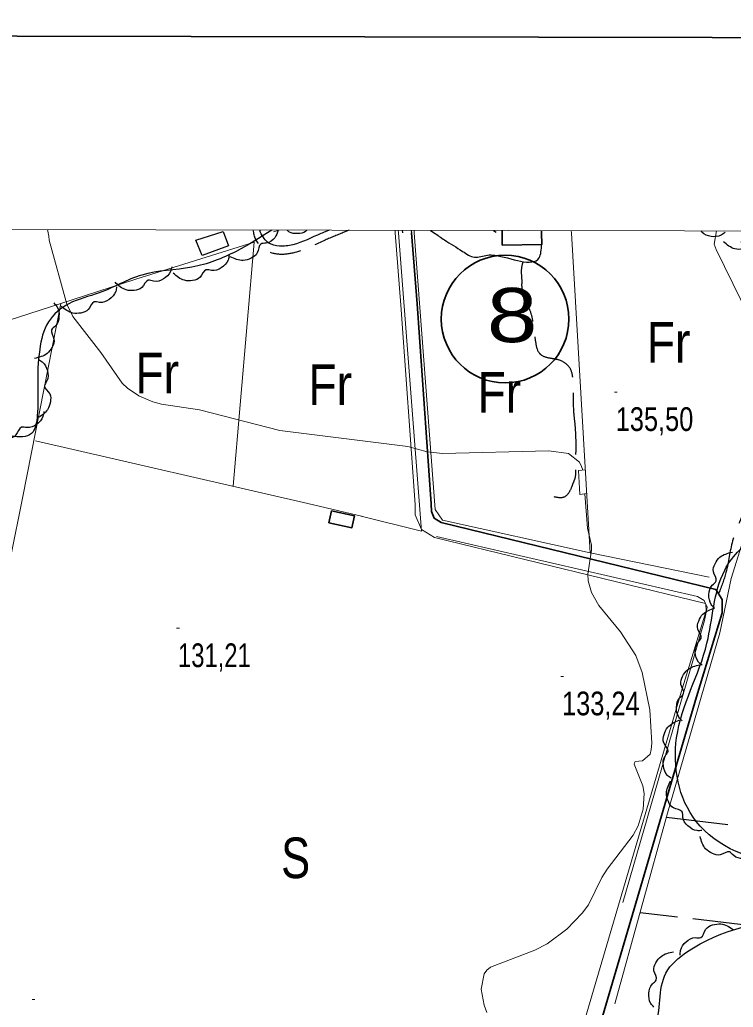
# Model space of a CAD drawing. Extents: x 483843 to 488449, y 4381269 to 4384483.
# Drawn here: x 487172.6 to 487435.9, y 4383843 to 4384207.4 of the extents above; entities that cross this region are included whole.
import ezdxf
from ezdxf.enums import TextEntityAlignment as Align

# ---------------------------------------------------------------- set-up
doc = ezdxf.new("R2010")
doc.units = 0
doc.header["$LTSCALE"] = 3.8
doc.linetypes.add('LONG_DASHED', pattern=[7.5, 6, -1.5])
doc.linetypes.add('MEDIUM_DASHED', pattern=[4.5, 3, -1.5])
for name, color, linetype, lineweight in [('1', 7, 'Continuous', 13), ('13', 7, 'Continuous', 35), ('21', 7, 'Continuous', 25), ('25', 7, 'LONG_DASHED', 25), ('27', 7, 'Continuous', 25), ('38', 7, 'Continuous', 25), ('47', 7, 'Continuous', 35), ('51', 7, 'Continuous', 13), ('6', 7, 'Continuous', 35), ('7', 7, 'Continuous', 13), ('9', 7, 'Continuous', 13)]:
    doc.layers.add(name, color=color, linetype=linetype, lineweight=lineweight)
doc.layers.add('31', color=7, linetype='Continuous')

msp = doc.modelspace()

# ---------------------------------------------------------------- linework, layer by layer
at = {"layer": '1', "lineweight": 35}
msp.add_lwpolyline([(484030.2, 4384207.38), (487748.7, 4384200.21), (487743.96, 4381745.22), (484025.46, 4381752.39)], close=True, dxfattribs=at)
at = {"layer": '1'}
msp.add_lwpolyline([(484100.5, 4384135.8), (487678, 4384129), (487674.1, 4381816.7), (484095.6, 4381823.6)], close=True, dxfattribs=at)
at = {"layer": '21'}
msp.add_lwpolyline([(487239.92, 4384120.37), (487237.6, 4384126.03), (487247.63, 4384129.26), (487249.65, 4384123.9)], close=True, dxfattribs=at)
at = {"layer": '25'}
msp.add_lwpolyline([(487411.27, 4383913.2), (487480.92, 4383904.56), (487471.94, 4383869.57), (487401.49, 4383877.88)], dxfattribs=at)
at = {"layer": '27'}
for points in [[(487265.6, 4384129.78), (487252.4, 4384121.91), (487236.11, 4384116.07), (487217.61, 4384113.18), (487201.83, 4384106.58), (487190.74, 4384102.61), (487183.14, 4384095.89), (487179.92, 4384085.73), (487179.2, 4384072.16), (487179.04, 4384061.28), (487177.46, 4384055.38), (487160.58, 4384055.85), (487139.58, 4384056.45), (487127.52, 4384057.75), (487122.39, 4384061.2), (487101.51, 4384070.12), (487092.89, 4384071.07), (487082.39, 4384071.52), (487067, 4384070.69), (487059.9, 4384067.19), (487048.32, 4384065.71), (487042.35, 4384078.7), (487043.06, 4384096.47), (487044.83, 4384110.25), (487048.55, 4384128.66), (487048.72, 4384130.2)], [(487267.96, 4384129.78), (487266.66, 4384126.97), (487263.55, 4384124.97), (487261.53, 4384124.63), (487260.2, 4384121.33), (487257.93, 4384119.4), (487255.01, 4384118.59), (487250.23, 4384119.9)], [(487278.48, 4384129.76), (487277.98, 4384129.29), (487275.1, 4384128.51), (487272.12, 4384129), (487271.21, 4384129.77)], [(487432.86, 4384128.91), (487431.42, 4384127.87), (487427.66, 4384127.41), (487424.33, 4384128.99), (487423.9, 4384129.48)], [(487451.87, 4384129.43), (487450.06, 4384127.41), (487446.51, 4384126.41), (487444.47, 4384126.69), (487442.24, 4384123.92), (487439.49, 4384122.75), (487436.47, 4384122.83), (487432.28, 4384125.48)], [(487480.78, 4383675.34), (487466.96, 4383660.21), (487380.11, 4383656.26), (487340.64, 4383660.21), (487339.32, 4383667.45), (487372.88, 4383775.35), (487398.54, 4383822.06), (487407.09, 4383835.22), (487411.04, 4383855.62), (487418.93, 4383863.51), (487499.86, 4383858.91), (487507.75, 4383844.43), (487520.25, 4383835.22), (487552.49, 4383856.93), (487526.17, 4383861.54), (487518.28, 4383875.36), (487551.18, 4383874.7), (487561.7, 4383881.28), (487551.83, 4383894.44), (487523.54, 4383888.51), (487511.04, 4383898.38), (487511.7, 4383916.81), (487504.46, 4383923.38), (487492.62, 4383912.2), (487422.22, 4383911.54), (487414.98, 4383942.46), (487426.17, 4383977.33), (487432.75, 4384004.31), (487446.57, 4384016.15), (487455.12, 4384015.49), (487461.04, 4383991.81), (487480.78, 4383982.6), (487489.33, 4383987.2), (487485.38, 4384009.57), (487466.3, 4384031.29), (487457.75, 4384079.97), (487466.3, 4384109.58), (487464.99, 4384121.42), (487438.67, 4384125.37)], [(487249.84, 4384120.42), (487249.45, 4384118.69), (487246.92, 4384115.85), (487243.37, 4384114.84), (487241.34, 4384115.11), (487239.11, 4384112.34), (487236.37, 4384111.16), (487233.35, 4384111.23), (487229.15, 4384113.88)], [(487228.68, 4384116.17), (487228.21, 4384114.46), (487225.57, 4384111.73), (487221.98, 4384110.88), (487219.95, 4384111.23), (487217.61, 4384108.56), (487214.82, 4384107.5), (487211.8, 4384107.7), (487207.73, 4384110.52)], [(487208.31, 4384108.87), (487207.97, 4384107.13), (487205.54, 4384104.21), (487202.03, 4384103.09), (487199.98, 4384103.29), (487197.85, 4384100.44), (487195.15, 4384099.17), (487192.13, 4384099.14), (487187.85, 4384101.64)], [(487185.13, 4384102.92), (487186.28, 4384101.57), (487187.05, 4384097.85), (487185.74, 4384094.4), (487184.31, 4384092.93), (487185.2, 4384089.49), (487184.51, 4384086.58), (487182.65, 4384084.2), (487178.02, 4384082.42)], [(487179.36, 4384082.06), (487180.88, 4384081.13), (487182.76, 4384077.84), (487182.59, 4384074.15), (487181.69, 4384072.31), (487183.61, 4384069.32), (487183.86, 4384066.34), (487182.84, 4384063.5), (487179, 4384060.36)], [(487181.44, 4384062.77), (487181.14, 4384061.03), (487178.76, 4384058.07), (487175.27, 4384056.88), (487173.23, 4384057.04), (487171.14, 4384054.16), (487168.47, 4384052.83), (487165.44, 4384052.75), (487161.12, 4384055.18)], [(487428.94, 4383990.29), (487427.76, 4383991.61), (487426.9, 4383995.31), (487428.12, 4383998.79), (487429.52, 4384000.29), (487428.54, 4384003.71), (487429.15, 4384006.63), (487430.96, 4384009.06), (487435.54, 4384010.95)], [(487424.35, 4383969.18), (487423.06, 4383970.39), (487421.87, 4383974), (487422.78, 4383977.58), (487424.04, 4383979.2), (487422.76, 4383982.52), (487423.11, 4383985.48), (487424.69, 4383988.06), (487429.09, 4383990.36)], [(487416.98, 4383948.72), (487415.79, 4383950.05), (487414.93, 4383953.74), (487416.16, 4383957.22), (487417.55, 4383958.73), (487416.57, 4383962.15), (487417.19, 4383965.07), (487418.99, 4383967.5), (487423.57, 4383969.4)], [(487412.99, 4383927.47), (487411.59, 4383928.56), (487410.1, 4383932.05), (487410.69, 4383935.69), (487411.8, 4383937.42), (487410.24, 4383940.61), (487410.33, 4383943.6), (487411.68, 4383946.3), (487415.85, 4383948.98)], [(487424.31, 4383908.23), (487422.54, 4383908.17), (487419.16, 4383909.89), (487417.28, 4383913.07), (487417.02, 4383915.11), (487413.77, 4383916.56), (487411.93, 4383918.91), (487411.23, 4383921.85), (487412.73, 4383926.58)], [(487444.5, 4383900.05), (487443.22, 4383898.83), (487439.55, 4383897.86), (487436.03, 4383898.97), (487434.48, 4383900.32), (487431.09, 4383899.24), (487428.16, 4383899.76), (487425.67, 4383901.49), (487423.64, 4383906.01)], [(487416.3, 4383862.22), (487416.43, 4383863.99), (487418.51, 4383867.17), (487421.87, 4383868.69), (487423.92, 4383868.73), (487425.72, 4383871.8), (487428.25, 4383873.37), (487431.25, 4383873.75), (487435.79, 4383871.75)], [(487406.57, 4383843.06), (487405.43, 4383844.42), (487404.69, 4383848.14), (487406.03, 4383851.58), (487407.48, 4383853.04), (487406.62, 4383856.49), (487407.33, 4383859.39), (487409.21, 4383861.76), (487413.86, 4383863.5)]]:
    msp.add_spline(points, degree=3, dxfattribs=at)
at = {"layer": '38', "linetype": 'MEDIUM_DASHED'}
for p, q in [((487258.89, 4384128.9), (487258.7, 4384129.8)), ((487294.09, 4384129.73), (487291.95, 4384128.84))]:
    msp.add_line(p, q, dxfattribs=at)
at = {"layer": '38'}
for p, q in [((487261.38, 4384128.9), (487261.17, 4384129.79)), ((487286.75, 4384129.74), (487284.61, 4384128.85)), ((487313.72, 4384129.69), (487313.79, 4384128.8)), ((487317.06, 4384129.69), (487317.13, 4384128.79)), ((487324.18, 4384129.67), (487325.49, 4384128.77)), ((487347.38, 4384129.63), (487348.4, 4384129.02))]:
    msp.add_line(p, q, dxfattribs=at)
at = {"layer": '38', "linetype": 'MEDIUM_DASHED'}
msp.add_spline([(487291.95, 4384128.84), (487284.77, 4384125.84), (487274.03, 4384121.48), (487268.13, 4384120.84), (487262.88, 4384122.6), (487259.09, 4384127.96), (487258.89, 4384128.9)], degree=3, dxfattribs=at)
at = {"layer": '38'}
for points in [[(487284.61, 4384128.85), (487283.69, 4384128.47), (487273.33, 4384124.36), (487268.42, 4384123.88), (487264.47, 4384125), (487261.38, 4384128.9)], [(487325.49, 4384128.77), (487329.3, 4384126.14), (487335.99, 4384121.92), (487340.39, 4384119.75), (487345.12, 4384120.51), (487347.9, 4384120.47), (487364.24, 4384119.56), (487365.17, 4384124.46)]]:
    msp.add_spline(points, degree=3, dxfattribs=at)
at = {"layer": '38', "linetype": 'LONG_DASHED'}
for points in [[(487358.17, 4384118.09), (487357.65, 4384114.93), (487357.81, 4384110.72), (487357.79, 4384109.07), (487358.93, 4384104.93), (487360.38, 4384101.23), (487361.6, 4384097.46), (487362.07, 4384093.4), (487362.83, 4384089.04), (487364.12, 4384084.6), (487364.93, 4384083.76), (487368.67, 4384082.5), (487371.66, 4384081.86), (487375.52, 4384078.88), (487376.65, 4384074.51), (487376.84, 4384071.43), (487376.79, 4384068.58), (487377, 4384062.05), (487377.4, 4384058.14), (487377.7, 4384053.34), (487377.74, 4384050.56), (487377.69, 4384046.96), (487377.55, 4384042.46), (487377.41, 4384038.18), (487376.86, 4384036.69), (487375.7, 4384033.78), (487373.48, 4384031.26), (487369.73, 4384031.31)], [(487460.32, 4384094.19), (487455.56, 4384093.12), (487451.73, 4384087.77), (487450.47, 4384072.93), (487448.97, 4384057.64), (487442.93, 4384038.97), (487440.21, 4384027.45), (487435.61, 4384015.06), (487433.19, 4384003.47), (487430.54, 4383995.75)]]:
    msp.add_spline(points, degree=3, dxfattribs=at)
at = {"layer": '47'}
for p, q in [((487350.56, 4384128.72), (487350.54, 4384129.62)), ((487365.07, 4384129.59), (487365.09, 4384128.7)), ((487350.65, 4384124.18), (487350.56, 4384128.72))]:
    msp.add_line(p, q, dxfattribs=at)
msp.add_lwpolyline([(487365.09, 4384128.7), (487365.17, 4384124.46), (487350.65, 4384124.18)], dxfattribs=at)
at = {"layer": '47', "lineweight": 13}
msp.add_lwpolyline([(487381.29, 4384041.28), (487378.8, 4384041.09), (487379.2, 4384032.23), (487381.81, 4384032.54)], dxfattribs=at)
at = {"layer": '47'}
msp.add_lwpolyline([(487287.64, 4384026.19), (487296.09, 4384024.34), (487295.13, 4384019.93), (487286.68, 4384021.78)], close=True, dxfattribs=at)
at = {"layer": '51'}
for p, q in [((487268.27, 4384129.78), (487266.16, 4384129.07)), ((487311.06, 4384129.7), (487311.13, 4384128.8)), ((487312.25, 4384129.7), (487312.32, 4384128.8)), ((487318.06, 4384129.68), (487318.13, 4384128.79)), ((487376.12, 4384128.67), (487376.07, 4384129.57)), ((487259.05, 4384125.27), (487215.41, 4384111.64)), ((487251.33, 4384035.27), (487259.02, 4384125.27)), ((487187.74, 4384102.65), (487215.41, 4384111.64)), ((487187.74, 4384102.65), (487173.74, 4384031.42)), ((487460.44, 4384082.92), (487435.13, 4384001.16)), ((487173.74, 4384031.42), (487151.3, 4383920.99)), ((487383.09, 4384010.72), (487427.01, 4384001.68))]:
    msp.add_line(p, q, dxfattribs=at)
for points in [[(487311.13, 4384128.8), (487313.22, 4384102.05), (487318.45, 4384028.52), (487318.49, 4384024.64), (487320.8, 4384019.34), (487325.68, 4384016.3), (487425.67, 4383991.92), (487425.79, 4383991.71), (487425.84, 4383989.32), (487416.6, 4383959.24), (487342.3, 4383706.72), (487293.32, 4383559.7), (487280.1, 4383521.5)], [(487312.32, 4384128.8), (487320.78, 4384018.73), (487298.5, 4384024.23)], [(487318.13, 4384128.79), (487325.92, 4384026.69), (487328.56, 4384022.67), (487383.09, 4384010.64), (487376.12, 4384128.67)], [(487187.74, 4384102.65), (487067.96, 4384064.08), (487046.55, 4384061.34), (486926.06, 4384048.55), (486927.35, 4384059.94), (486934.27, 4384060.81)], [(487299.18, 4384024.06), (487278.83, 4384028.94), (487178.39, 4384052.06)], [(487326.3, 4384016.7), (487422.63, 4383994.54), (487425.16, 4383993.08), (487426.25, 4383990.66), (487425.21, 4383985.72), (487395.13, 4383881.63)], [(487435.13, 4384001.16), (487430.92, 4383981.14), (487411.66, 4383914.63), (487392.19, 4383844.3)]]:
    msp.add_lwpolyline(points, dxfattribs=at)
at = {"layer": '6'}
msp.add_lwpolyline([(487317.13, 4384128.79), (487319.18, 4384102.5), (487324.43, 4384028.76), (487324.46, 4384025.91), (487325.54, 4384023.43), (487328.03, 4384021.89), (487429.49, 4383997.14), (487431.73, 4383993.45), (487431.84, 4383988.48), (487422.32, 4383957.52), (487348.01, 4383704.94)], dxfattribs=at)
msp.add_circle((487351.69, 4384096.93), 23.55, dxfattribs=at)
at = {"layer": '7'}
for p, q in [((487392, 4384070.01), (487393, 4384070.01)), ((487230.47, 4383982.88), (487231.47, 4383982.88)), ((487372.19, 4383965.09), (487373.19, 4383965.09)), ((487177.18, 4383845.8), (487178.18, 4383845.8))]:
    msp.add_line(p, q, dxfattribs=at)
at = {"layer": '9'}
for points in [[(487182.84, 4384129.94), (487183.29, 4384127.53), (487183.45, 4384126.1), (487189.89, 4384102.45), (487192.2, 4384097.84), (487202.5, 4384084.64), (487210.35, 4384073.34), (487212.28, 4384071.49), (487216.54, 4384068.62), (487221.67, 4384066.45), (487224.84, 4384065.59), (487238.95, 4384063.49), (487268.56, 4384055.85), (487315.73, 4384049.87), (487322.93, 4384047.92), (487328.61, 4384047.29), (487367.77, 4384048.29), (487375.02, 4384047.33), (487379.09, 4384044.11), (487379.87, 4384042.59), (487380.36, 4384041.21)], [(487441.89, 4384097.51), (487429.52, 4384122.6), (487428.84, 4384124.56), (487429.73, 4384129.47)], [(487381.14, 4384032.46), (487382.11, 4384019.73), (487383.61, 4384013.47), (487383.58, 4384011.61), (487382.24, 4384002.86), (487382.39, 4384000.38), (487383.55, 4383996.02)], [(487383.55, 4383996.02), (487386.25, 4383991.2), (487394.25, 4383981.53), (487399.96, 4383972.81), (487402.31, 4383966.57), (487405.1, 4383952.72), (487405.8, 4383940.41), (487405.59, 4383938.12), (487405.21, 4383936.33), (487402.36, 4383933.89), (487399.67, 4383933.65), (487399.38, 4383933.24), (487399.29, 4383932.67), (487402.53, 4383924.71), (487402.98, 4383921.83), (487402.68, 4383916.1), (487400.78, 4383909.94), (487398.94, 4383906.47), (487389.37, 4383893.94), (487387.38, 4383890.84), (487382.44, 4383880.73), (487380.14, 4383877.71), (487374.41, 4383871.84), (487367.14, 4383866.43), (487362.65, 4383864.07), (487346.29, 4383857.8), (487344.95, 4383856.63), (487343.92, 4383855.34), (487342.8, 4383849.63), (487343.98, 4383843.78), (487344.88, 4383841.12)]]:
    msp.add_lwpolyline(points, dxfattribs=at)

# ---------------------------------------------------------------- texts
at = {"layer": '13', "width": 1.25}
msp.add_text('8', height=20, dxfattribs=at).set_placement((487344.97, 4384088.41))
at = {"layer": '31'}
for s, width, p in [('Fr', 0.85, (487411.98, 4384080.84)), ('Fr', 0.85, (487223.29, 4384069.49)), ('Fr', 0.85, (487287.13, 4384065.23)), ('Fr', 0.85, (487349.56, 4384062.39)), ('S', 0.8, (487274.38, 4383890.64))]:
    msp.add_text(s, height=15, dxfattribs=dict(at, width=width)).set_placement(p, align=Align.CENTER)
at = {"layer": '7'}
for s, width, p in [('135,50', 0.8, (487392.5, 4384055.64)), ('131,21', 0.75, (487230.97, 4383968.51)), ('133,24', 0.8, (487372.69, 4383950.72))]:
    msp.add_text(s, height=8.75, dxfattribs=dict(at, width=width)).set_placement(p)

doc.saveas('drawing.dxf')
